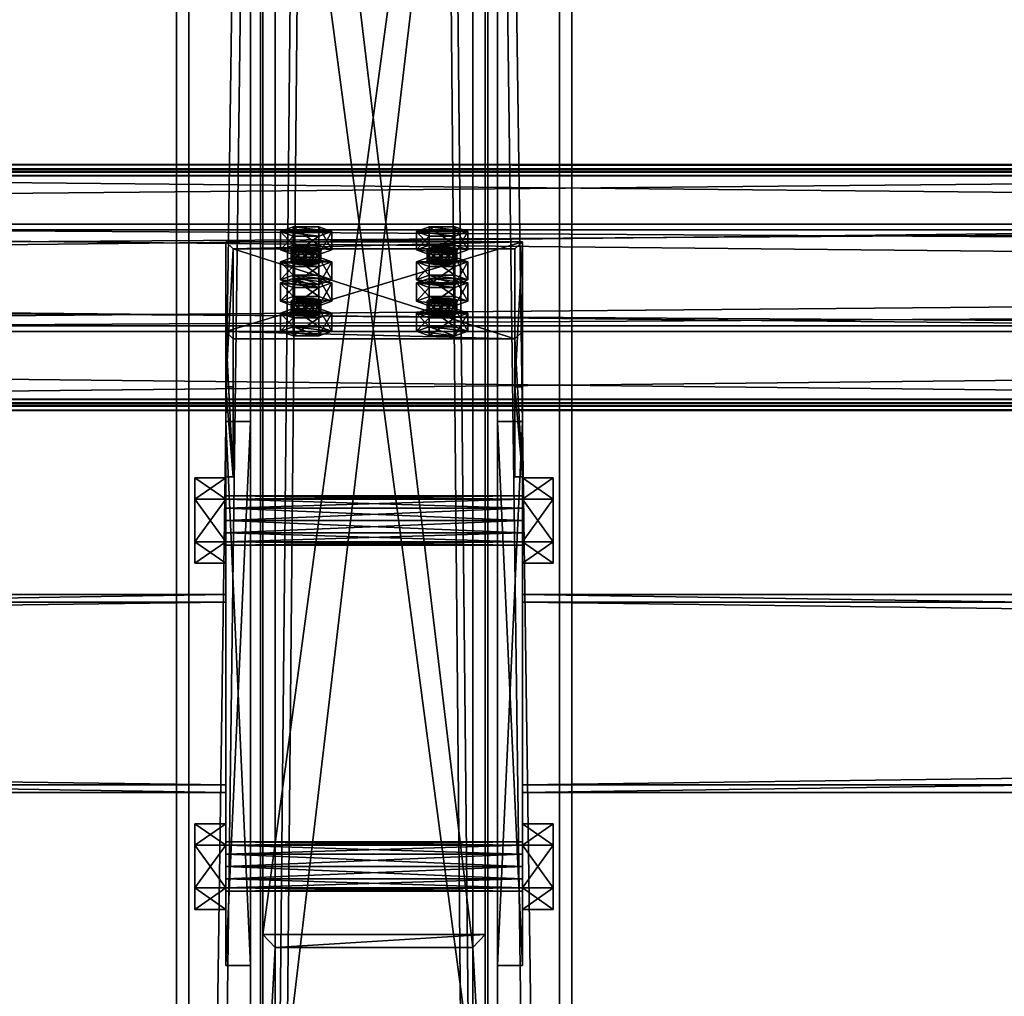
# Model space of a CAD drawing. Header units: millimetres. Extents: x -333 to 67333, y -930 to 39730.
# Tile 635 of 1056: x 5357 to 5755, y 20617 to 21013. Entities that reach past the tile are written whole.
import ezdxf

# ---------------------------------------------------------------- set-up
doc = ezdxf.new("R2010")
doc.units = ezdxf.units.MM
for name, color, linetype in [('13', 7, 'Continuous'), ('3', 7, 'Continuous'), ('4', 7, 'Continuous'), ('5', 7, 'Continuous'), ('6', 7, 'Continuous'), ('7', 7, 'Continuous'), ('95', 7, 'Continuous'), ('99', 7, 'Continuous')]:
    doc.layers.add(name, color=color, linetype=linetype)

msp = doc.modelspace()

# ---------------------------------------------------------------- meshes
at = {"layer": '13', "color": 30}
mesh = msp.add_polyface(dxfattribs=at)
corners = [(-330.01, 20857.58, 7245.98), (-330.01, 20929.97, 7230.59), (6099.99, 20929.97, 7230.59), (6099.99, 20857.58, 7245.98), (-330.01, 20888.8, 7036.92), (6099.99, 20888.8, 7036.92), (-330.01, 20949.45, 7024.03), (6099.99, 20949.45, 7024.03), (-330.01, 20952.15, 7036.75), (6099.99, 20952.15, 7036.75), (-330.01, 20954.1, 7036.33), (6099.99, 20954.1, 7036.33), (-330.01, 20950.99, 7021.66), (6099.99, 20950.99, 7021.66), (-330.01, 20886.43, 7035.38), (6099.99, 20886.43, 7035.38), (-330.01, 20927.59, 7229.05), (6099.99, 20927.59, 7229.05), (-330.01, 20859.12, 7243.61), (6099.99, 20859.12, 7243.61), (-330.01, 20856.42, 7230.89), (6099.99, 20856.42, 7230.89), (-330.01, 20854.46, 7231.31), (6099.99, 20854.46, 7231.31)]
mesh.append_faces([[corners[k] for k in face] for face in [(0, 2, 3, 3), (1, 5, 2, 2), (4, 7, 5, 5), (6, 9, 7, 7), (8, 11, 9, 9), (10, 13, 11, 11), (12, 15, 13, 13), (14, 17, 15, 15), (16, 19, 17, 17), (18, 21, 19, 19), (20, 23, 21, 21), (22, 3, 23, 23), (20, 0, 22, 22), (8, 12, 10, 10), (11, 7, 9, 9), (3, 21, 23, 23)]], dxfattribs={"vtx0": -1, "color": 30})
mesh.append_faces([[corners[k] for k in face] for face in [(1, 16, 4, 4), (16, 0, 18, 18), (18, 0, 20, 20), (12, 6, 14, 14), (14, 4, 16, 16), (2, 19, 3, 3), (19, 2, 17, 17), (17, 2, 15, 15), (15, 5, 13, 13), (13, 7, 11, 11), (21, 3, 19, 19)]], dxfattribs={"vtx0": -1, "vtx1": -1, "color": 30})
mesh.append_faces([[corners[k] for k in face] for face in [(16, 1, 0, 0), (12, 8, 6, 6), (14, 6, 4, 4), (15, 2, 5, 5), (13, 5, 7, 7)]], dxfattribs={"vtx0": -1, "vtx2": -1, "vtx3": -1, "color": 30})
mesh.append_faces([[corners[k] for k in face] for face in [(0, 1, 2, 2), (1, 4, 5, 5), (4, 6, 7, 7), (6, 8, 9, 9), (8, 10, 11, 11), (10, 12, 13, 13), (12, 14, 15, 15), (14, 16, 17, 17), (16, 18, 19, 19), (18, 20, 21, 21), (20, 22, 23, 23), (22, 0, 3, 3)]], dxfattribs={"vtx2": -1, "vtx3": -1, "color": 30})
mesh = msp.add_polyface(dxfattribs=at)
corners = [(4899.99, 20857.58, 7245.98), (4899.99, 20929.97, 7230.59), (11699.99, 20929.97, 7230.59), (11699.99, 20857.58, 7245.98), (4899.99, 20888.8, 7036.92), (11699.99, 20888.8, 7036.92), (4899.99, 20949.45, 7024.03), (11699.99, 20949.45, 7024.03), (4899.99, 20952.15, 7036.75), (11699.99, 20952.15, 7036.75), (4899.99, 20954.1, 7036.33), (11699.99, 20954.1, 7036.33), (4899.99, 20950.99, 7021.66), (11699.99, 20950.99, 7021.66), (4899.99, 20886.43, 7035.38), (11699.99, 20886.43, 7035.38), (4899.99, 20927.59, 7229.05), (11699.99, 20927.59, 7229.05), (4899.99, 20859.12, 7243.61), (11699.99, 20859.12, 7243.61), (4899.99, 20856.42, 7230.89), (11699.99, 20856.42, 7230.89), (4899.99, 20854.46, 7231.31), (11699.99, 20854.46, 7231.31)]
mesh.append_faces([[corners[k] for k in face] for face in [(0, 2, 3, 3), (1, 5, 2, 2), (4, 7, 5, 5), (6, 9, 7, 7), (8, 11, 9, 9), (10, 13, 11, 11), (12, 15, 13, 13), (14, 17, 15, 15), (16, 19, 17, 17), (18, 21, 19, 19), (20, 23, 21, 21), (22, 3, 23, 23), (20, 0, 22, 22), (8, 12, 10, 10), (11, 7, 9, 9), (3, 21, 23, 23)]], dxfattribs={"vtx0": -1, "color": 30})
mesh.append_faces([[corners[k] for k in face] for face in [(1, 16, 4, 4), (16, 0, 18, 18), (18, 0, 20, 20), (12, 6, 14, 14), (14, 4, 16, 16), (2, 19, 3, 3), (19, 2, 17, 17), (17, 2, 15, 15), (15, 5, 13, 13), (13, 7, 11, 11), (21, 3, 19, 19)]], dxfattribs={"vtx0": -1, "vtx1": -1, "color": 30})
mesh.append_faces([[corners[k] for k in face] for face in [(16, 1, 0, 0), (12, 8, 6, 6), (14, 6, 4, 4), (15, 2, 5, 5), (13, 5, 7, 7)]], dxfattribs={"vtx0": -1, "vtx2": -1, "vtx3": -1, "color": 30})
mesh.append_faces([[corners[k] for k in face] for face in [(0, 1, 2, 2), (1, 4, 5, 5), (4, 6, 7, 7), (6, 8, 9, 9), (8, 10, 11, 11), (10, 12, 13, 13), (12, 14, 15, 15), (14, 16, 17, 17), (16, 18, 19, 19), (18, 20, 21, 21), (20, 22, 23, 23), (22, 0, 3, 3)]], dxfattribs={"vtx2": -1, "vtx3": -1, "color": 30})
at = {"layer": '3', "color": 91}
mesh = msp.add_polyface(dxfattribs=at)
corners = [(60, 20703, 2983), (60, 20777, 2983), (5440, 20777, 2983), (5440, 20703, 2983), (60, 20777, 3057), (5440, 20777, 3057), (60, 20703, 3057), (5440, 20703, 3057), (60, 20700, 2980), (60, 20700, 3060), (5440, 20700, 3060), (5440, 20700, 2980), (60, 20780, 3060), (5440, 20780, 3060), (60, 20780, 2980), (5440, 20780, 2980)]
mesh.append_faces([[corners[k] for k in face] for face in [(0, 2, 3, 3), (1, 5, 2, 2), (4, 7, 5, 5), (6, 3, 7, 7), (8, 10, 11, 11), (9, 13, 10, 10), (12, 15, 13, 13), (14, 11, 15, 15)]], dxfattribs={"vtx0": -1, "color": 91})
mesh.append_faces([[corners[k] for k in face] for face in [(9, 6, 12, 12), (6, 8, 0, 0), (0, 8, 1, 1), (12, 4, 14, 14), (4, 12, 6, 6), (14, 1, 8, 8), (11, 3, 15, 15), (3, 10, 7, 7), (7, 10, 5, 5), (15, 2, 13, 13), (2, 15, 3, 3), (13, 5, 10, 10)]], dxfattribs={"vtx0": -1, "vtx1": -1, "color": 91})
mesh.append_faces([[corners[k] for k in face] for face in [(6, 9, 8, 8), (14, 4, 1, 1), (3, 11, 10, 10), (13, 2, 5, 5)]], dxfattribs={"vtx0": -1, "vtx2": -1, "vtx3": -1, "color": 91})
mesh.append_faces([[corners[k] for k in face] for face in [(0, 1, 2, 2), (1, 4, 5, 5), (4, 6, 7, 7), (6, 0, 3, 3), (8, 9, 10, 10), (9, 12, 13, 13), (12, 14, 15, 15), (14, 8, 11, 11)]], dxfattribs={"vtx2": -1, "vtx3": -1, "color": 91})
mesh = msp.add_polyface(dxfattribs=at)
corners = [(5560, 20703, 2983), (5560, 20777, 2983), (11040, 20777, 2983), (11040, 20703, 2983), (5560, 20777, 3057), (11040, 20777, 3057), (5560, 20703, 3057), (11040, 20703, 3057), (5560, 20700, 2980), (5560, 20700, 3060), (11040, 20700, 3060), (11040, 20700, 2980), (5560, 20780, 3060), (11040, 20780, 3060), (5560, 20780, 2980), (11040, 20780, 2980)]
mesh.append_faces([[corners[k] for k in face] for face in [(0, 2, 3, 3), (1, 5, 2, 2), (4, 7, 5, 5), (6, 3, 7, 7), (8, 10, 11, 11), (9, 13, 10, 10), (12, 15, 13, 13), (14, 11, 15, 15)]], dxfattribs={"vtx0": -1, "color": 91})
mesh.append_faces([[corners[k] for k in face] for face in [(9, 6, 12, 12), (6, 8, 0, 0), (0, 8, 1, 1), (12, 4, 14, 14), (4, 12, 6, 6), (14, 1, 8, 8), (11, 3, 15, 15), (3, 10, 7, 7), (7, 10, 5, 5), (15, 2, 13, 13), (2, 15, 3, 3), (13, 5, 10, 10)]], dxfattribs={"vtx0": -1, "vtx1": -1, "color": 91})
mesh.append_faces([[corners[k] for k in face] for face in [(6, 9, 8, 8), (14, 4, 1, 1), (3, 11, 10, 10), (13, 2, 5, 5)]], dxfattribs={"vtx0": -1, "vtx2": -1, "vtx3": -1, "color": 91})
mesh.append_faces([[corners[k] for k in face] for face in [(0, 1, 2, 2), (1, 4, 5, 5), (4, 6, 7, 7), (6, 0, 3, 3), (8, 9, 10, 10), (9, 12, 13, 13), (12, 14, 15, 15), (14, 8, 11, 11)]], dxfattribs={"vtx2": -1, "vtx3": -1, "color": 91})
at = {"layer": '4', "color": 171}
mesh = msp.add_polyface(dxfattribs=at)
corners = [(5460, 21303.63, 4803.58), (5540, 21303.63, 4803.58), (5540, 20637.2, 3080), (5460, 20637.2, 3080), (5540, 21229.02, 4832.43), (5540, 20551.43, 3080), (5460, 21229.02, 4832.43), (5460, 20551.43, 3080), (5455, 21308.3, 4801.77), (5455, 21224.35, 4834.23), (5455, 20546.07, 3080), (5455, 20642.56, 3080), (5545, 21224.35, 4834.23), (5545, 20546.07, 3080), (5545, 21308.3, 4801.77), (5545, 20642.56, 3080)]
mesh.append_faces([[corners[k] for k in face] for face in [(0, 2, 3, 3), (1, 5, 2, 2), (4, 7, 5, 5), (6, 3, 7, 7), (8, 10, 11, 11), (9, 13, 10, 10), (12, 15, 13, 13), (14, 11, 15, 15)]], dxfattribs={"vtx0": -1, "color": 171})
mesh.append_faces([[corners[k] for k in face] for face in [(9, 6, 12, 12), (6, 8, 0, 0), (0, 8, 1, 1), (12, 4, 14, 14), (4, 12, 6, 6), (14, 1, 8, 8), (11, 3, 15, 15), (3, 10, 7, 7), (7, 10, 5, 5), (15, 2, 13, 13), (2, 15, 3, 3), (13, 5, 10, 10)]], dxfattribs={"vtx0": -1, "vtx1": -1, "color": 171})
mesh.append_faces([[corners[k] for k in face] for face in [(6, 9, 8, 8), (14, 4, 1, 1), (3, 11, 10, 10), (13, 2, 5, 5)]], dxfattribs={"vtx0": -1, "vtx2": -1, "vtx3": -1, "color": 171})
mesh.append_faces([[corners[k] for k in face] for face in [(0, 1, 2, 2), (1, 4, 5, 5), (4, 6, 7, 7), (6, 0, 3, 3), (8, 9, 10, 10), (9, 12, 13, 13), (12, 14, 15, 15), (14, 8, 11, 11)]], dxfattribs={"vtx2": -1, "vtx3": -1, "color": 171})
at = {"layer": '5', "color": 131}
mesh = msp.add_polyface(dxfattribs=at)
corners = [(5454, 29385.28, 2984), (5546, 29385.28, 2984), (5546, 19415.31, 2984), (5454, 19415.31, 2984), (5546, 29385.28, 3076), (5546, 19415.31, 3076), (5454, 29385.28, 3076), (5454, 19415.31, 3076), (5450, 29385.28, 2980), (5450, 29385.28, 3080), (5450, 19415.31, 3080), (5450, 19415.31, 2980), (5550, 29385.28, 3080), (5550, 19415.31, 3080), (5550, 29385.28, 2980), (5550, 19415.31, 2980)]
mesh.append_faces([[corners[k] for k in face] for face in [(0, 2, 3, 3), (1, 5, 2, 2), (4, 7, 5, 5), (6, 3, 7, 7), (8, 10, 11, 11), (9, 13, 10, 10), (12, 15, 13, 13), (14, 11, 15, 15)]], dxfattribs={"vtx0": -1, "color": 131})
mesh.append_faces([[corners[k] for k in face] for face in [(9, 6, 12, 12), (6, 8, 0, 0), (0, 8, 1, 1), (12, 4, 14, 14), (4, 12, 6, 6), (14, 1, 8, 8), (11, 3, 15, 15), (3, 10, 7, 7), (7, 10, 5, 5), (15, 2, 13, 13), (2, 15, 3, 3), (13, 5, 10, 10)]], dxfattribs={"vtx0": -1, "vtx1": -1, "color": 131})
mesh.append_faces([[corners[k] for k in face] for face in [(6, 9, 8, 8), (14, 4, 1, 1), (3, 11, 10, 10), (13, 2, 5, 5)]], dxfattribs={"vtx0": -1, "vtx2": -1, "vtx3": -1, "color": 131})
mesh.append_faces([[corners[k] for k in face] for face in [(0, 1, 2, 2), (1, 4, 5, 5), (4, 6, 7, 7), (6, 0, 3, 3), (8, 9, 10, 10), (9, 12, 13, 13), (12, 14, 15, 15), (14, 8, 11, 11)]], dxfattribs={"vtx2": -1, "vtx3": -1, "color": 131})
at = {"layer": '6', "color": 2}
mesh = msp.add_polyface(dxfattribs=at)
corners = [(5420, 19420.14, 7183.53), (5580, 19420.14, 7183.53), (5580, 30845.34, 4755.1), (5420, 30845.34, 4755.1), (5420, 19420.14, 7347.1), (5420, 30878.6, 4911.61), (5580, 19420.14, 7347.1), (5580, 30878.6, 4911.61), (5575, 30846.38, 4759.99), (5425, 30846.38, 4759.99), (5425, 30877.56, 4906.72), (5575, 30877.56, 4906.72), (5425, 19420.14, 7341.99), (5575, 19420.14, 7341.99), (5425, 19420.14, 7188.64), (5575, 19420.14, 7188.64)]
mesh.append_faces([[corners[k] for k in face] for face in [(0, 2, 3, 3), (4, 3, 5, 5), (6, 5, 7, 7), (1, 7, 2, 2), (12, 11, 10, 10), (14, 10, 9, 9), (15, 9, 8, 8), (13, 8, 11, 11)]], dxfattribs={"vtx0": -1, "color": 2})
mesh.append_faces([[corners[k] for k in face] for face in [(2, 8, 3, 3), (8, 7, 11, 11), (11, 7, 10, 10), (3, 9, 5, 5), (9, 3, 8, 8), (5, 10, 7, 7), (4, 12, 0, 0), (12, 6, 13, 13), (13, 6, 15, 15), (0, 14, 1, 1), (14, 0, 12, 12), (1, 15, 6, 6)]], dxfattribs={"vtx0": -1, "vtx1": -1, "color": 2})
mesh.append_faces([[corners[k] for k in face] for face in [(8, 2, 7, 7), (5, 9, 10, 10), (12, 4, 6, 6), (1, 14, 15, 15)]], dxfattribs={"vtx0": -1, "vtx2": -1, "vtx3": -1, "color": 2})
mesh.append_faces([[corners[k] for k in face] for face in [(0, 1, 2, 2), (4, 0, 3, 3), (6, 4, 5, 5), (1, 6, 7, 7), (12, 13, 11, 11), (14, 12, 10, 10), (15, 14, 9, 9), (13, 15, 8, 8)]], dxfattribs={"vtx2": -1, "vtx3": -1, "color": 2})
at = {"layer": '7', "color": 6}
mesh = msp.add_polyface(dxfattribs=at)
corners = [(5559.99, 20922.81, 7206.56), (5439.99, 20922.81, 7206.56), (5439.99, 20886.43, 7035.38), (5559.99, 20886.43, 7035.38), (5439.99, 20864.12, 7219.03), (5439.99, 20827.74, 7047.85), (5442.99, 20864.12, 7219.03), (5442.99, 20827.74, 7047.85), (5442.99, 20919.88, 7207.18), (5442.99, 20883.49, 7036), (5556.99, 20919.88, 7207.18), (5556.99, 20883.49, 7036), (5556.99, 20864.12, 7219.03), (5556.99, 20827.74, 7047.85), (5559.99, 20864.12, 7219.03), (5559.99, 20827.74, 7047.85)]
mesh.append_faces([[corners[k] for k in face] for face in [(0, 2, 3, 3), (1, 5, 2, 2), (4, 7, 5, 5), (6, 9, 7, 7), (8, 11, 9, 9), (10, 13, 11, 11), (12, 15, 13, 13), (14, 3, 15, 15), (12, 0, 14, 14), (7, 2, 5, 5)]], dxfattribs={"vtx0": -1, "color": 6})
mesh.append_faces([[corners[k] for k in face] for face in [(1, 8, 4, 4), (8, 0, 10, 10), (10, 0, 12, 12), (3, 11, 15, 15), (11, 2, 9, 9), (9, 2, 7, 7)]], dxfattribs={"vtx0": -1, "vtx1": -1, "color": 6})
mesh.append_faces([[corners[k] for k in face] for face in [(8, 1, 0, 0), (11, 3, 2, 2)]], dxfattribs={"vtx0": -1, "vtx2": -1, "vtx3": -1, "color": 6})
mesh.append_faces([[corners[k] for k in face] for face in [(6, 4, 8, 8), (13, 15, 11, 11)]], dxfattribs={"vtx1": -1, "color": 6})
mesh.append_faces([[corners[k] for k in face] for face in [(0, 1, 2, 2), (1, 4, 5, 5), (4, 6, 7, 7), (6, 8, 9, 9), (8, 10, 11, 11), (10, 12, 13, 13), (12, 14, 15, 15), (14, 0, 3, 3)]], dxfattribs={"vtx2": -1, "vtx3": -1, "color": 6})
at = {"layer": '95', "color": 20}
mesh = msp.add_polyface(dxfattribs=at)
corners = [(5478.49, 20919.57, 7181.69), (5477.69, 20918.95, 7178.75), (5477.69, 20914.06, 7179.79), (5467.29, 20918.95, 7178.75), (5466.49, 20919.57, 7181.69), (5466.49, 20914.68, 7182.73), (5467.29, 20920.19, 7184.62), (5467.29, 20915.3, 7185.66), (5469.49, 20920.65, 7186.77), (5469.49, 20915.76, 7187.81), (5472.49, 20920.82, 7187.56), (5472.49, 20915.93, 7188.6), (5475.49, 20920.65, 7186.77), (5475.49, 20915.76, 7187.81), (5477.69, 20920.19, 7184.62), (5477.69, 20915.3, 7185.66), (5478.49, 20914.68, 7182.73), (5475.49, 20918.49, 7176.6), (5469.49, 20918.49, 7176.6), (5472.49, 20918.32, 7175.82), (5482.88, 20926.91, 7180.13), (5477.69, 20925.04, 7171.32), (5477.69, 20917.7, 7172.88), (5482.88, 20919.57, 7181.69), (5467.29, 20925.04, 7171.32), (5467.29, 20917.7, 7172.88), (5462.1, 20926.91, 7180.13), (5462.1, 20919.57, 7181.69), (5467.29, 20928.78, 7188.93), (5467.29, 20921.44, 7190.49), (5477.69, 20928.78, 7188.93), (5477.69, 20921.44, 7190.49)]
mesh.append_faces([[corners[k] for k in face] for face in [(6, 9, 7, 7), (8, 11, 9, 9), (10, 13, 11, 11), (12, 15, 13, 13), (17, 18, 19, 19), (8, 12, 10, 10), (20, 22, 23, 23), (21, 25, 22, 22), (24, 27, 25, 25), (26, 29, 27, 27), (28, 31, 29, 29), (30, 23, 31, 31), (21, 26, 24, 24), (28, 20, 30, 30), (23, 29, 31, 31), (27, 22, 25, 25)]], dxfattribs={"vtx0": -1, "color": 20})
mesh.append_faces([[corners[k] for k in face] for face in [(18, 17, 3, 3), (3, 17, 4, 4), (4, 0, 6, 6), (6, 14, 8, 8), (26, 20, 28, 28), (29, 22, 27, 27)]], dxfattribs={"vtx0": -1, "vtx1": -1, "color": 20})
mesh.append_faces([[corners[k] for k in face] for face in [(4, 17, 1, 1), (4, 1, 0, 0), (6, 0, 14, 14), (8, 14, 12, 12), (26, 21, 20, 20), (29, 23, 22, 22)]], dxfattribs={"vtx0": -1, "vtx2": -1, "vtx3": -1, "color": 20})
mesh.append_faces([[corners[k] for k in face] for face in [(0, 1, 2, 2), (3, 4, 5, 5), (4, 6, 7, 7), (6, 8, 9, 9), (8, 10, 11, 11), (10, 12, 13, 13), (12, 14, 15, 15), (14, 0, 16, 16), (20, 21, 22, 22), (21, 24, 25, 25), (24, 26, 27, 27), (26, 28, 29, 29), (28, 30, 31, 31), (30, 20, 23, 23)]], dxfattribs={"vtx2": -1, "vtx3": -1, "color": 20})
mesh = msp.add_polyface(dxfattribs=at)
corners = [(5533.49, 20919.57, 7181.69), (5532.69, 20918.95, 7178.75), (5532.69, 20914.06, 7179.79), (5522.29, 20918.95, 7178.75), (5521.49, 20919.57, 7181.69), (5521.49, 20914.68, 7182.73), (5522.29, 20920.19, 7184.62), (5522.29, 20915.3, 7185.66), (5524.49, 20920.65, 7186.77), (5524.49, 20915.76, 7187.81), (5527.49, 20920.82, 7187.56), (5527.49, 20915.93, 7188.6), (5530.49, 20920.65, 7186.77), (5530.49, 20915.76, 7187.81), (5532.69, 20920.19, 7184.62), (5532.69, 20915.3, 7185.66), (5533.49, 20914.68, 7182.73), (5530.49, 20918.49, 7176.6), (5524.49, 20918.49, 7176.6), (5527.49, 20918.32, 7175.82), (5537.88, 20926.91, 7180.13), (5532.69, 20925.04, 7171.32), (5532.69, 20917.7, 7172.88), (5537.88, 20919.57, 7181.69), (5522.29, 20925.04, 7171.32), (5522.29, 20917.7, 7172.88), (5517.1, 20926.91, 7180.13), (5517.1, 20919.57, 7181.69), (5522.29, 20928.78, 7188.93), (5522.29, 20921.44, 7190.49), (5532.69, 20928.78, 7188.93), (5532.69, 20921.44, 7190.49)]
mesh.append_faces([[corners[k] for k in face] for face in [(6, 9, 7, 7), (8, 11, 9, 9), (10, 13, 11, 11), (12, 15, 13, 13), (17, 18, 19, 19), (8, 12, 10, 10), (20, 22, 23, 23), (21, 25, 22, 22), (24, 27, 25, 25), (26, 29, 27, 27), (28, 31, 29, 29), (30, 23, 31, 31), (21, 26, 24, 24), (28, 20, 30, 30), (23, 29, 31, 31), (27, 22, 25, 25)]], dxfattribs={"vtx0": -1, "color": 20})
mesh.append_faces([[corners[k] for k in face] for face in [(18, 17, 3, 3), (3, 17, 4, 4), (4, 0, 6, 6), (6, 0, 8, 8), (26, 20, 28, 28), (29, 22, 27, 27)]], dxfattribs={"vtx0": -1, "vtx1": -1, "color": 20})
mesh.append_faces([[corners[k] for k in face] for face in [(4, 17, 1, 1), (4, 1, 0, 0), (8, 0, 14, 14), (8, 14, 12, 12), (26, 21, 20, 20), (29, 23, 22, 22)]], dxfattribs={"vtx0": -1, "vtx2": -1, "vtx3": -1, "color": 20})
mesh.append_faces([[corners[k] for k in face] for face in [(0, 1, 2, 2), (3, 4, 5, 5), (4, 6, 7, 7), (6, 8, 9, 9), (8, 10, 11, 11), (10, 12, 13, 13), (12, 14, 15, 15), (14, 0, 16, 16), (20, 21, 22, 22), (21, 24, 25, 25), (24, 26, 27, 27), (26, 28, 29, 29), (28, 30, 31, 31), (30, 20, 23, 23)]], dxfattribs={"vtx2": -1, "vtx3": -1, "color": 20})
mesh = msp.add_polyface(dxfattribs=at)
corners = [(5478.49, 20919.57, 7181.69), (5477.69, 20914.06, 7179.79), (5478.49, 20914.68, 7182.73), (5477.69, 20918.95, 7178.75), (5475.49, 20918.49, 7176.6), (5475.49, 20913.6, 7177.64), (5472.49, 20918.32, 7175.82), (5472.49, 20913.43, 7176.86), (5469.49, 20918.49, 7176.6), (5469.49, 20913.6, 7177.64), (5467.29, 20918.95, 7178.75), (5467.29, 20914.06, 7179.79), (5466.49, 20914.68, 7182.73), (5466.49, 20919.57, 7181.69), (5467.29, 20915.3, 7185.66), (5477.69, 20920.19, 7184.62), (5477.69, 20915.3, 7185.66), (5472.49, 20915.93, 7188.6), (5475.49, 20915.76, 7187.81), (5469.49, 20915.76, 7187.81), (5482.88, 20914.68, 7182.73), (5477.69, 20912.81, 7173.92), (5477.69, 20905.47, 7175.48), (5482.88, 20907.34, 7184.29), (5467.29, 20912.81, 7173.92), (5467.29, 20905.47, 7175.48), (5462.1, 20914.68, 7182.73), (5462.1, 20907.34, 7184.29), (5467.29, 20916.55, 7191.53), (5467.29, 20909.21, 7193.09), (5477.69, 20916.55, 7191.53), (5477.69, 20909.21, 7193.09), (5467.29, 20907.99, 7091.12), (5482.88, 20906.12, 7082.31), (5477.69, 20907.99, 7091.12)]
mesh.append_faces([[corners[k] for k in face] for face in [(0, 1, 2, 2), (3, 5, 1, 1), (4, 7, 5, 5), (6, 9, 7, 7), (8, 11, 9, 9), (10, 12, 11, 11), (13, 14, 12, 12), (15, 2, 16, 16), (16, 17, 18, 18), (11, 7, 9, 9), (20, 22, 23, 23), (21, 25, 22, 22), (24, 27, 25, 25), (26, 29, 27, 27), (28, 31, 29, 29), (30, 23, 31, 31), (21, 26, 24, 24), (28, 20, 30, 30), (23, 29, 31, 31), (32, 33, 34, 34)]], dxfattribs={"vtx0": -1, "color": 20})
mesh.append_faces([[corners[k] for k in face] for face in [(17, 16, 19, 19), (19, 2, 14, 14), (14, 1, 12, 12), (12, 5, 11, 11), (26, 20, 28, 28), (29, 22, 27, 27)]], dxfattribs={"vtx0": -1, "vtx1": -1, "color": 20})
mesh.append_faces([[corners[k] for k in face] for face in [(19, 16, 2, 2), (14, 2, 1, 1), (12, 1, 5, 5), (11, 5, 7, 7), (26, 21, 20, 20), (29, 23, 22, 22)]], dxfattribs={"vtx0": -1, "vtx2": -1, "vtx3": -1, "color": 20})
mesh.append_faces([[corners[k] for k in face] for face in [(3, 4, 5, 5), (4, 6, 7, 7), (6, 8, 9, 9), (8, 10, 11, 11), (20, 21, 22, 22), (21, 24, 25, 25), (24, 26, 27, 27), (26, 28, 29, 29), (28, 30, 31, 31), (30, 20, 23, 23)]], dxfattribs={"vtx2": -1, "vtx3": -1, "color": 20})
mesh = msp.add_polyface(dxfattribs=at)
corners = [(5533.49, 20919.57, 7181.69), (5532.69, 20914.06, 7179.79), (5533.49, 20914.68, 7182.73), (5532.69, 20918.95, 7178.75), (5530.49, 20918.49, 7176.6), (5530.49, 20913.6, 7177.64), (5527.49, 20918.32, 7175.82), (5527.49, 20913.43, 7176.86), (5524.49, 20918.49, 7176.6), (5524.49, 20913.6, 7177.64), (5522.29, 20918.95, 7178.75), (5522.29, 20914.06, 7179.79), (5521.49, 20914.68, 7182.73), (5521.49, 20919.57, 7181.69), (5522.29, 20915.3, 7185.66), (5532.69, 20920.19, 7184.62), (5532.69, 20915.3, 7185.66), (5527.49, 20915.93, 7188.6), (5530.49, 20915.76, 7187.81), (5524.49, 20915.76, 7187.81), (5537.88, 20914.68, 7182.73), (5532.69, 20912.81, 7173.92), (5532.69, 20905.47, 7175.48), (5537.88, 20907.34, 7184.29), (5522.29, 20912.81, 7173.92), (5522.29, 20905.47, 7175.48), (5517.1, 20914.68, 7182.73), (5517.1, 20907.34, 7184.29), (5522.29, 20916.55, 7191.53), (5522.29, 20909.21, 7193.09), (5532.69, 20916.55, 7191.53), (5532.69, 20909.21, 7193.09), (5517.1, 20906.12, 7082.31), (5537.88, 20906.12, 7082.31), (5522.29, 20907.99, 7091.12), (5532.69, 20907.99, 7091.12)]
mesh.append_faces([[corners[k] for k in face] for face in [(0, 1, 2, 2), (3, 5, 1, 1), (4, 7, 5, 5), (6, 9, 7, 7), (8, 11, 9, 9), (10, 12, 11, 11), (13, 14, 12, 12), (15, 2, 16, 16), (16, 17, 18, 18), (11, 7, 9, 9), (20, 22, 23, 23), (21, 25, 22, 22), (24, 27, 25, 25), (26, 29, 27, 27), (28, 31, 29, 29), (30, 23, 31, 31), (21, 26, 24, 24), (28, 20, 30, 30), (23, 29, 31, 31), (34, 33, 35, 35)]], dxfattribs={"vtx0": -1, "color": 20})
mesh.append_faces([[corners[k] for k in face] for face in [(17, 16, 19, 19), (19, 2, 14, 14), (14, 1, 12, 12), (12, 5, 11, 11), (26, 20, 28, 28), (29, 22, 27, 27), (32, 33, 34, 34)]], dxfattribs={"vtx0": -1, "vtx1": -1, "color": 20})
mesh.append_faces([[corners[k] for k in face] for face in [(19, 16, 2, 2), (14, 2, 1, 1), (12, 1, 5, 5), (11, 5, 7, 7), (26, 21, 20, 20)]], dxfattribs={"vtx0": -1, "vtx2": -1, "vtx3": -1, "color": 20})
mesh.append_faces([[corners[k] for k in face] for face in [(3, 4, 5, 5), (4, 6, 7, 7), (6, 8, 9, 9), (8, 10, 11, 11), (20, 21, 22, 22), (21, 24, 25, 25), (24, 26, 27, 27), (26, 28, 29, 29), (28, 30, 31, 31), (30, 20, 23, 23)]], dxfattribs={"vtx2": -1, "vtx3": -1, "color": 20})
mesh = msp.add_polyface(dxfattribs=at)
corners = [(5462.1, 20907.34, 7184.29), (5477.69, 20905.47, 7175.48), (5467.29, 20905.47, 7175.48), (5478.49, 20898.78, 7083.87), (5477.69, 20898.16, 7080.94), (5477.69, 20893.27, 7081.98), (5467.29, 20898.16, 7080.94), (5466.49, 20898.78, 7083.87), (5466.49, 20893.89, 7084.91), (5467.29, 20899.4, 7086.81), (5467.29, 20894.51, 7087.85), (5469.49, 20899.86, 7088.96), (5469.49, 20894.97, 7089.99), (5472.49, 20900.03, 7089.74), (5472.49, 20895.14, 7090.78), (5475.49, 20899.86, 7088.96), (5475.49, 20894.97, 7089.99), (5477.69, 20899.4, 7086.81), (5477.69, 20894.51, 7087.85), (5478.49, 20893.89, 7084.91), (5475.49, 20897.7, 7078.79), (5469.49, 20897.7, 7078.79), (5472.49, 20897.53, 7078), (5482.88, 20906.12, 7082.31), (5477.69, 20904.24, 7073.51), (5477.69, 20896.91, 7075.07), (5482.88, 20898.78, 7083.87), (5467.29, 20904.24, 7073.51), (5467.29, 20896.91, 7075.07), (5462.1, 20906.12, 7082.31), (5462.1, 20898.78, 7083.87), (5467.29, 20907.99, 7091.12), (5467.29, 20900.65, 7092.68), (5477.69, 20907.99, 7091.12), (5477.69, 20900.65, 7092.68)]
mesh.append_faces([[corners[k] for k in face] for face in [(0, 1, 2, 2), (9, 12, 10, 10), (11, 14, 12, 12), (13, 16, 14, 14), (15, 18, 16, 16), (20, 21, 22, 22), (11, 15, 13, 13), (23, 25, 26, 26), (24, 28, 25, 25), (27, 30, 28, 28), (29, 32, 30, 30), (31, 34, 32, 32), (33, 26, 34, 34), (24, 29, 27, 27), (26, 32, 34, 34), (30, 25, 28, 28)]], dxfattribs={"vtx0": -1, "color": 20})
mesh.append_faces([[corners[k] for k in face] for face in [(21, 20, 6, 6), (6, 4, 7, 7), (7, 4, 9, 9), (9, 17, 11, 11), (29, 24, 31, 31), (32, 25, 30, 30)]], dxfattribs={"vtx0": -1, "vtx1": -1, "color": 20})
mesh.append_faces([[corners[k] for k in face] for face in [(6, 20, 4, 4), (9, 4, 3, 3), (9, 3, 17, 17), (11, 17, 15, 15), (31, 24, 23, 23), (32, 26, 25, 25)]], dxfattribs={"vtx0": -1, "vtx2": -1, "vtx3": -1, "color": 20})
mesh.append_faces([[corners[k] for k in face] for face in [(3, 4, 5, 5), (6, 7, 8, 8), (7, 9, 10, 10), (9, 11, 12, 12), (11, 13, 14, 14), (13, 15, 16, 16), (15, 17, 18, 18), (17, 3, 19, 19), (23, 24, 25, 25), (24, 27, 28, 28), (27, 29, 30, 30), (29, 31, 32, 32), (31, 33, 34, 34), (33, 23, 26, 26)]], dxfattribs={"vtx2": -1, "vtx3": -1, "color": 20})
mesh = msp.add_polyface(dxfattribs=at)
corners = [(5522.29, 20909.21, 7193.09), (5537.88, 20907.34, 7184.29), (5532.69, 20905.47, 7175.48), (5517.1, 20907.34, 7184.29), (5522.29, 20905.47, 7175.48), (5533.49, 20898.78, 7083.87), (5532.69, 20898.16, 7080.94), (5532.69, 20893.27, 7081.98), (5522.29, 20898.16, 7080.94), (5521.49, 20898.78, 7083.87), (5521.49, 20893.89, 7084.91), (5522.29, 20899.4, 7086.81), (5522.29, 20894.51, 7087.85), (5524.49, 20899.86, 7088.96), (5524.49, 20894.97, 7089.99), (5527.49, 20900.03, 7089.74), (5527.49, 20895.14, 7090.78), (5530.49, 20899.86, 7088.96), (5530.49, 20894.97, 7089.99), (5532.69, 20899.4, 7086.81), (5532.69, 20894.51, 7087.85), (5533.49, 20893.89, 7084.91), (5530.49, 20897.7, 7078.79), (5524.49, 20897.7, 7078.79), (5527.49, 20897.53, 7078), (5537.88, 20906.12, 7082.31), (5532.69, 20904.24, 7073.51), (5532.69, 20896.91, 7075.07), (5537.88, 20898.78, 7083.87), (5522.29, 20904.24, 7073.51), (5522.29, 20896.91, 7075.07), (5517.1, 20906.12, 7082.31), (5517.1, 20898.78, 7083.87), (5522.29, 20907.99, 7091.12), (5522.29, 20900.65, 7092.68), (5532.69, 20907.99, 7091.12), (5532.69, 20900.65, 7092.68)]
mesh.append_faces([[corners[k] for k in face] for face in [(3, 2, 4, 4), (11, 14, 12, 12), (13, 16, 14, 14), (15, 18, 16, 16), (17, 20, 18, 18), (22, 23, 24, 24), (13, 17, 15, 15), (25, 27, 28, 28), (26, 30, 27, 27), (29, 32, 30, 30), (31, 34, 32, 32), (33, 36, 34, 34), (35, 28, 36, 36), (26, 31, 29, 29), (28, 34, 36, 36), (32, 27, 30, 30)]], dxfattribs={"vtx0": -1, "color": 20})
mesh.append_faces([[corners[k] for k in face] for face in [(23, 22, 8, 8), (8, 22, 9, 9), (9, 5, 11, 11), (11, 5, 13, 13), (34, 27, 32, 32)]], dxfattribs={"vtx0": -1, "vtx1": -1, "color": 20})
mesh.append_faces([[corners[k] for k in face] for face in [(0, 1, 2, 2), (9, 22, 6, 6), (9, 6, 5, 5), (13, 5, 19, 19), (13, 19, 17, 17), (31, 26, 25, 25), (34, 28, 27, 27)]], dxfattribs={"vtx0": -1, "vtx2": -1, "vtx3": -1, "color": 20})
mesh.append_faces([[corners[k] for k in face] for face in [(5, 6, 7, 7), (8, 9, 10, 10), (9, 11, 12, 12), (11, 13, 14, 14), (13, 15, 16, 16), (15, 17, 18, 18), (17, 19, 20, 20), (19, 5, 21, 21), (25, 26, 27, 27), (26, 29, 30, 30), (29, 31, 32, 32), (31, 33, 34, 34), (33, 35, 36, 36), (35, 25, 28, 28)]], dxfattribs={"vtx2": -1, "vtx3": -1, "color": 20})
mesh = msp.add_polyface(dxfattribs=at)
corners = [(5478.49, 20898.78, 7083.87), (5477.69, 20893.27, 7081.98), (5478.49, 20893.89, 7084.91), (5477.69, 20898.16, 7080.94), (5475.49, 20897.7, 7078.79), (5475.49, 20892.81, 7079.83), (5472.49, 20897.53, 7078), (5472.49, 20892.64, 7079.04), (5469.49, 20897.7, 7078.79), (5469.49, 20892.81, 7079.83), (5467.29, 20898.16, 7080.94), (5467.29, 20893.27, 7081.98), (5466.49, 20893.89, 7084.91), (5466.49, 20898.78, 7083.87), (5467.29, 20894.51, 7087.85), (5477.69, 20899.4, 7086.81), (5477.69, 20894.51, 7087.85), (5472.49, 20895.14, 7090.78), (5475.49, 20894.97, 7089.99), (5469.49, 20894.97, 7089.99), (5482.88, 20893.89, 7084.91), (5477.69, 20892.02, 7076.11), (5477.69, 20884.68, 7077.67), (5482.88, 20886.55, 7086.47), (5467.29, 20892.02, 7076.11), (5467.29, 20884.68, 7077.67), (5462.1, 20893.89, 7084.91), (5462.1, 20886.55, 7086.47), (5467.29, 20895.76, 7093.72), (5467.29, 20888.42, 7095.27), (5477.69, 20895.76, 7093.72), (5477.69, 20888.42, 7095.27)]
mesh.append_faces([[corners[k] for k in face] for face in [(0, 1, 2, 2), (3, 5, 1, 1), (4, 7, 5, 5), (6, 9, 7, 7), (8, 11, 9, 9), (10, 12, 11, 11), (13, 14, 12, 12), (15, 2, 16, 16), (16, 17, 18, 18), (11, 7, 9, 9), (20, 22, 23, 23), (21, 25, 22, 22), (24, 27, 25, 25), (26, 29, 27, 27), (28, 31, 29, 29), (30, 23, 31, 31), (21, 26, 24, 24), (28, 20, 30, 30), (23, 29, 31, 31), (27, 22, 25, 25)]], dxfattribs={"vtx0": -1, "color": 20})
mesh.append_faces([[corners[k] for k in face] for face in [(17, 16, 19, 19), (19, 2, 14, 14), (14, 1, 12, 12), (12, 5, 11, 11), (26, 20, 28, 28), (29, 22, 27, 27)]], dxfattribs={"vtx0": -1, "vtx1": -1, "color": 20})
mesh.append_faces([[corners[k] for k in face] for face in [(19, 16, 2, 2), (14, 2, 1, 1), (12, 1, 5, 5), (11, 5, 7, 7), (26, 21, 20, 20), (29, 23, 22, 22)]], dxfattribs={"vtx0": -1, "vtx2": -1, "vtx3": -1, "color": 20})
mesh.append_faces([[corners[k] for k in face] for face in [(3, 4, 5, 5), (4, 6, 7, 7), (6, 8, 9, 9), (8, 10, 11, 11), (20, 21, 22, 22), (21, 24, 25, 25), (24, 26, 27, 27), (26, 28, 29, 29), (28, 30, 31, 31), (30, 20, 23, 23)]], dxfattribs={"vtx2": -1, "vtx3": -1, "color": 20})
mesh = msp.add_polyface(dxfattribs=at)
corners = [(5533.49, 20898.78, 7083.87), (5532.69, 20893.27, 7081.98), (5533.49, 20893.89, 7084.91), (5532.69, 20898.16, 7080.94), (5530.49, 20897.7, 7078.79), (5530.49, 20892.81, 7079.83), (5527.49, 20897.53, 7078), (5527.49, 20892.64, 7079.04), (5524.49, 20897.7, 7078.79), (5524.49, 20892.81, 7079.83), (5522.29, 20898.16, 7080.94), (5522.29, 20893.27, 7081.98), (5521.49, 20893.89, 7084.91), (5521.49, 20898.78, 7083.87), (5522.29, 20894.51, 7087.85), (5532.69, 20899.4, 7086.81), (5532.69, 20894.51, 7087.85), (5527.49, 20895.14, 7090.78), (5530.49, 20894.97, 7089.99), (5524.49, 20894.97, 7089.99), (5537.88, 20893.89, 7084.91), (5532.69, 20892.02, 7076.11), (5532.69, 20884.68, 7077.67), (5537.88, 20886.55, 7086.47), (5522.29, 20892.02, 7076.11), (5522.29, 20884.68, 7077.67), (5517.1, 20893.89, 7084.91), (5517.1, 20886.55, 7086.47), (5522.29, 20895.76, 7093.72), (5522.29, 20888.42, 7095.27), (5532.69, 20895.76, 7093.72), (5532.69, 20888.42, 7095.27)]
mesh.append_faces([[corners[k] for k in face] for face in [(0, 1, 2, 2), (3, 5, 1, 1), (4, 7, 5, 5), (6, 9, 7, 7), (8, 11, 9, 9), (10, 12, 11, 11), (13, 14, 12, 12), (15, 2, 16, 16), (16, 17, 18, 18), (9, 5, 7, 7), (20, 22, 23, 23), (21, 25, 22, 22), (24, 27, 25, 25), (26, 29, 27, 27), (28, 31, 29, 29), (30, 23, 31, 31), (21, 26, 24, 24), (28, 20, 30, 30), (23, 29, 31, 31), (27, 22, 25, 25)]], dxfattribs={"vtx0": -1, "color": 20})
mesh.append_faces([[corners[k] for k in face] for face in [(17, 16, 19, 19), (19, 2, 14, 14), (14, 1, 12, 12), (12, 5, 11, 11), (11, 5, 9, 9), (26, 20, 28, 28), (29, 22, 27, 27)]], dxfattribs={"vtx0": -1, "vtx1": -1, "color": 20})
mesh.append_faces([[corners[k] for k in face] for face in [(19, 16, 2, 2), (14, 2, 1, 1), (12, 1, 5, 5), (26, 21, 20, 20), (29, 23, 22, 22)]], dxfattribs={"vtx0": -1, "vtx2": -1, "vtx3": -1, "color": 20})
mesh.append_faces([[corners[k] for k in face] for face in [(3, 4, 5, 5), (4, 6, 7, 7), (6, 8, 9, 9), (8, 10, 11, 11), (20, 21, 22, 22), (21, 24, 25, 25), (24, 26, 27, 27), (26, 28, 29, 29), (28, 30, 31, 31), (30, 20, 23, 23)]], dxfattribs={"vtx2": -1, "vtx3": -1, "color": 20})
at = {"layer": '95', "color": 7}
mesh = msp.add_polyface(dxfattribs=at)
corners = [(5560, 20800, 3020), (5560, 20801.34, 3015), (5440, 20801.34, 3015), (5440, 20800, 3020), (5560, 20805, 3011.34), (5440, 20805, 3011.34), (5560, 20810, 3010), (5440, 20810, 3010), (5560, 20815, 3011.34), (5440, 20815, 3011.34), (5560, 20818.66, 3015), (5440, 20818.66, 3015), (5560, 20820, 3020), (5440, 20820, 3020), (5560, 20818.66, 3025), (5440, 20818.66, 3025), (5560, 20815, 3028.66), (5440, 20815, 3028.66), (5560, 20810, 3030), (5440, 20810, 3030), (5560, 20805, 3028.66), (5440, 20805, 3028.66), (5560, 20801.34, 3025), (5440, 20801.34, 3025), (5440, 20792.68, 3020), (5440, 20801.34, 3005), (5427.5, 20801.34, 3005), (5427.5, 20792.68, 3020), (5440, 20818.66, 3005), (5427.5, 20818.66, 3005), (5440, 20827.32, 3020), (5427.5, 20827.32, 3020), (5440, 20818.66, 3035), (5427.5, 20818.66, 3035), (5440, 20801.34, 3035), (5427.5, 20801.34, 3035), (5572.5, 20792.68, 3020), (5572.5, 20801.34, 3005), (5560, 20801.34, 3005), (5560, 20792.68, 3020), (5572.5, 20818.66, 3005), (5560, 20818.66, 3005), (5572.5, 20827.32, 3020), (5560, 20827.32, 3020), (5572.5, 20818.66, 3035), (5560, 20818.66, 3035), (5572.5, 20801.34, 3035), (5560, 20801.34, 3035), (5560, 20660, 3020), (5560, 20661.34, 3015), (5440, 20661.34, 3015), (5440, 20660, 3020), (5560, 20665, 3011.34), (5440, 20665, 3011.34), (5560, 20670, 3010), (5440, 20670, 3010), (5560, 20675, 3011.34), (5440, 20675, 3011.34), (5560, 20678.66, 3015), (5440, 20678.66, 3015), (5560, 20680, 3020), (5440, 20680, 3020), (5560, 20678.66, 3025), (5440, 20678.66, 3025), (5560, 20675, 3028.66), (5440, 20675, 3028.66), (5560, 20670, 3030), (5440, 20670, 3030), (5560, 20665, 3028.66), (5440, 20665, 3028.66), (5560, 20661.34, 3025), (5440, 20661.34, 3025), (5440, 20652.68, 3020), (5440, 20661.34, 3005), (5427.5, 20661.34, 3005), (5427.5, 20652.68, 3020), (5440, 20678.66, 3005), (5427.5, 20678.66, 3005), (5440, 20687.32, 3020), (5427.5, 20687.32, 3020), (5440, 20678.66, 3035), (5427.5, 20678.66, 3035), (5440, 20661.34, 3035), (5427.5, 20661.34, 3035), (5572.5, 20652.68, 3020), (5572.5, 20661.34, 3005), (5560, 20661.34, 3005), (5560, 20652.68, 3020), (5572.5, 20678.66, 3005), (5560, 20678.66, 3005), (5572.5, 20687.32, 3020), (5560, 20687.32, 3020), (5572.5, 20678.66, 3035), (5560, 20678.66, 3035), (5572.5, 20661.34, 3035), (5560, 20661.34, 3035)]
mesh.append_faces([[corners[k] for k in face] for face in [(0, 2, 3, 3), (1, 5, 2, 2), (4, 7, 5, 5), (6, 9, 7, 7), (8, 11, 9, 9), (10, 13, 11, 11), (12, 15, 13, 13), (14, 17, 15, 15), (16, 19, 17, 17), (18, 21, 19, 19), (20, 23, 21, 21), (22, 3, 23, 23), (6, 10, 8, 8), (16, 20, 18, 18), (21, 17, 19, 19), (9, 5, 7, 7), (24, 26, 27, 27), (25, 29, 26, 26), (28, 31, 29, 29), (30, 33, 31, 31), (32, 35, 33, 33), (34, 27, 35, 35), (25, 30, 28, 28), (32, 24, 34, 34), (27, 33, 35, 35), (31, 26, 29, 29), (36, 38, 39, 39), (37, 41, 38, 38), (40, 43, 41, 41), (42, 45, 43, 43), (44, 47, 45, 45), (46, 39, 47, 47), (37, 42, 40, 40), (44, 36, 46, 46), (39, 45, 47, 47), (43, 38, 41, 41), (48, 50, 51, 51), (49, 53, 50, 50), (52, 55, 53, 53), (54, 57, 55, 55), (56, 59, 57, 57), (58, 61, 59, 59), (60, 63, 61, 61), (62, 65, 63, 63), (64, 67, 65, 65), (66, 69, 67, 67), (68, 71, 69, 69), (70, 51, 71, 71), (54, 58, 56, 56), (66, 70, 68, 68), (69, 65, 67, 67), (57, 53, 55, 55), (72, 74, 75, 75), (73, 77, 74, 74), (76, 79, 77, 77), (78, 81, 79, 79), (80, 83, 81, 81), (82, 75, 83, 83), (73, 78, 76, 76), (80, 72, 82, 82), (75, 81, 83, 83), (79, 74, 77, 77), (84, 86, 87, 87), (85, 89, 86, 86), (88, 91, 89, 89), (90, 93, 91, 91), (92, 95, 93, 93), (94, 87, 95, 95), (85, 90, 88, 88), (92, 84, 94, 94), (87, 93, 95, 95), (91, 86, 89, 89)]], dxfattribs={"vtx0": -1, "color": 7})
mesh.append_faces([[corners[k] for k in face] for face in [(10, 1, 12, 12), (12, 0, 14, 14), (14, 22, 16, 16), (17, 23, 15, 15), (15, 2, 13, 13), (13, 2, 11, 11), (11, 5, 9, 9), (30, 24, 32, 32), (33, 26, 31, 31), (42, 36, 44, 44), (45, 38, 43, 43), (58, 49, 60, 60), (60, 49, 62, 62), (62, 70, 64, 64), (64, 70, 66, 66), (65, 51, 63, 63), (63, 50, 61, 61), (61, 53, 59, 59), (59, 53, 57, 57), (78, 72, 80, 80), (81, 74, 79, 79), (90, 84, 92, 92), (93, 86, 91, 91)]], dxfattribs={"vtx0": -1, "vtx1": -1, "color": 7})
mesh.append_faces([[corners[k] for k in face] for face in [(10, 6, 4, 4), (10, 4, 1, 1), (12, 1, 0, 0), (14, 0, 22, 22), (16, 22, 20, 20), (17, 21, 23, 23), (15, 23, 3, 3), (15, 3, 2, 2), (11, 2, 5, 5), (30, 25, 24, 24), (33, 27, 26, 26), (42, 37, 36, 36), (45, 39, 38, 38), (58, 54, 52, 52), (58, 52, 49, 49), (62, 49, 48, 48), (62, 48, 70, 70), (65, 69, 71, 71), (65, 71, 51, 51), (63, 51, 50, 50), (61, 50, 53, 53), (78, 73, 72, 72), (81, 75, 74, 74), (90, 85, 84, 84), (93, 87, 86, 86)]], dxfattribs={"vtx0": -1, "vtx2": -1, "vtx3": -1, "color": 7})
mesh.append_faces([[corners[k] for k in face] for face in [(0, 1, 2, 2), (1, 4, 5, 5), (4, 6, 7, 7), (6, 8, 9, 9), (8, 10, 11, 11), (10, 12, 13, 13), (12, 14, 15, 15), (14, 16, 17, 17), (16, 18, 19, 19), (18, 20, 21, 21), (20, 22, 23, 23), (22, 0, 3, 3), (24, 25, 26, 26), (25, 28, 29, 29), (28, 30, 31, 31), (30, 32, 33, 33), (32, 34, 35, 35), (34, 24, 27, 27), (36, 37, 38, 38), (37, 40, 41, 41), (40, 42, 43, 43), (42, 44, 45, 45), (44, 46, 47, 47), (46, 36, 39, 39), (48, 49, 50, 50), (49, 52, 53, 53), (52, 54, 55, 55), (54, 56, 57, 57), (56, 58, 59, 59), (58, 60, 61, 61), (60, 62, 63, 63), (62, 64, 65, 65), (64, 66, 67, 67), (66, 68, 69, 69), (68, 70, 71, 71), (70, 48, 51, 51), (72, 73, 74, 74), (73, 76, 77, 77), (76, 78, 79, 79), (78, 80, 81, 81), (80, 82, 83, 83), (82, 72, 75, 75), (84, 85, 86, 86), (85, 88, 89, 89), (88, 90, 91, 91), (90, 92, 93, 93), (92, 94, 95, 95), (94, 84, 87, 87)]], dxfattribs={"vtx2": -1, "vtx3": -1, "color": 7})
at = {"layer": '99', "color": 7}
mesh = msp.add_polyface(dxfattribs=at)
corners = [(5450, 20630, 3060), (5450, 20850, 3060), (5450, 20850, 2980), (5450, 20630, 2980), (5440, 20850, 3060), (5440, 20850, 2980), (5440, 20630, 3060), (5440, 20630, 2980)]
mesh.append_faces([[corners[k] for k in face] for face in [(0, 2, 3, 3), (1, 5, 2, 2), (4, 7, 5, 5), (6, 3, 7, 7), (1, 6, 4, 4), (3, 5, 7, 7)]], dxfattribs={"vtx0": -1, "color": 7})
mesh.append_faces([[corners[k] for k in face] for face in [(0, 1, 2, 2), (1, 4, 5, 5), (4, 6, 7, 7), (6, 0, 3, 3), (1, 0, 6, 6), (3, 2, 5, 5)]], dxfattribs={"vtx2": -1, "vtx3": -1, "color": 7})
mesh = msp.add_polyface(dxfattribs=at)
corners = [(5550, 20850, 3060), (5550, 20630, 3060), (5550, 20630, 2980), (5550, 20850, 2980), (5560, 20630, 3060), (5560, 20630, 2980), (5560, 20850, 3060), (5560, 20850, 2980)]
mesh.append_faces([[corners[k] for k in face] for face in [(0, 2, 3, 3), (1, 5, 2, 2), (4, 7, 5, 5), (6, 3, 7, 7), (1, 6, 4, 4), (3, 5, 7, 7)]], dxfattribs={"vtx0": -1, "color": 7})
mesh.append_faces([[corners[k] for k in face] for face in [(0, 1, 2, 2), (1, 4, 5, 5), (4, 6, 7, 7), (6, 0, 3, 3), (1, 0, 6, 6), (3, 2, 5, 5)]], dxfattribs={"vtx2": -1, "vtx3": -1, "color": 7})

doc.saveas('drawing.dxf')
